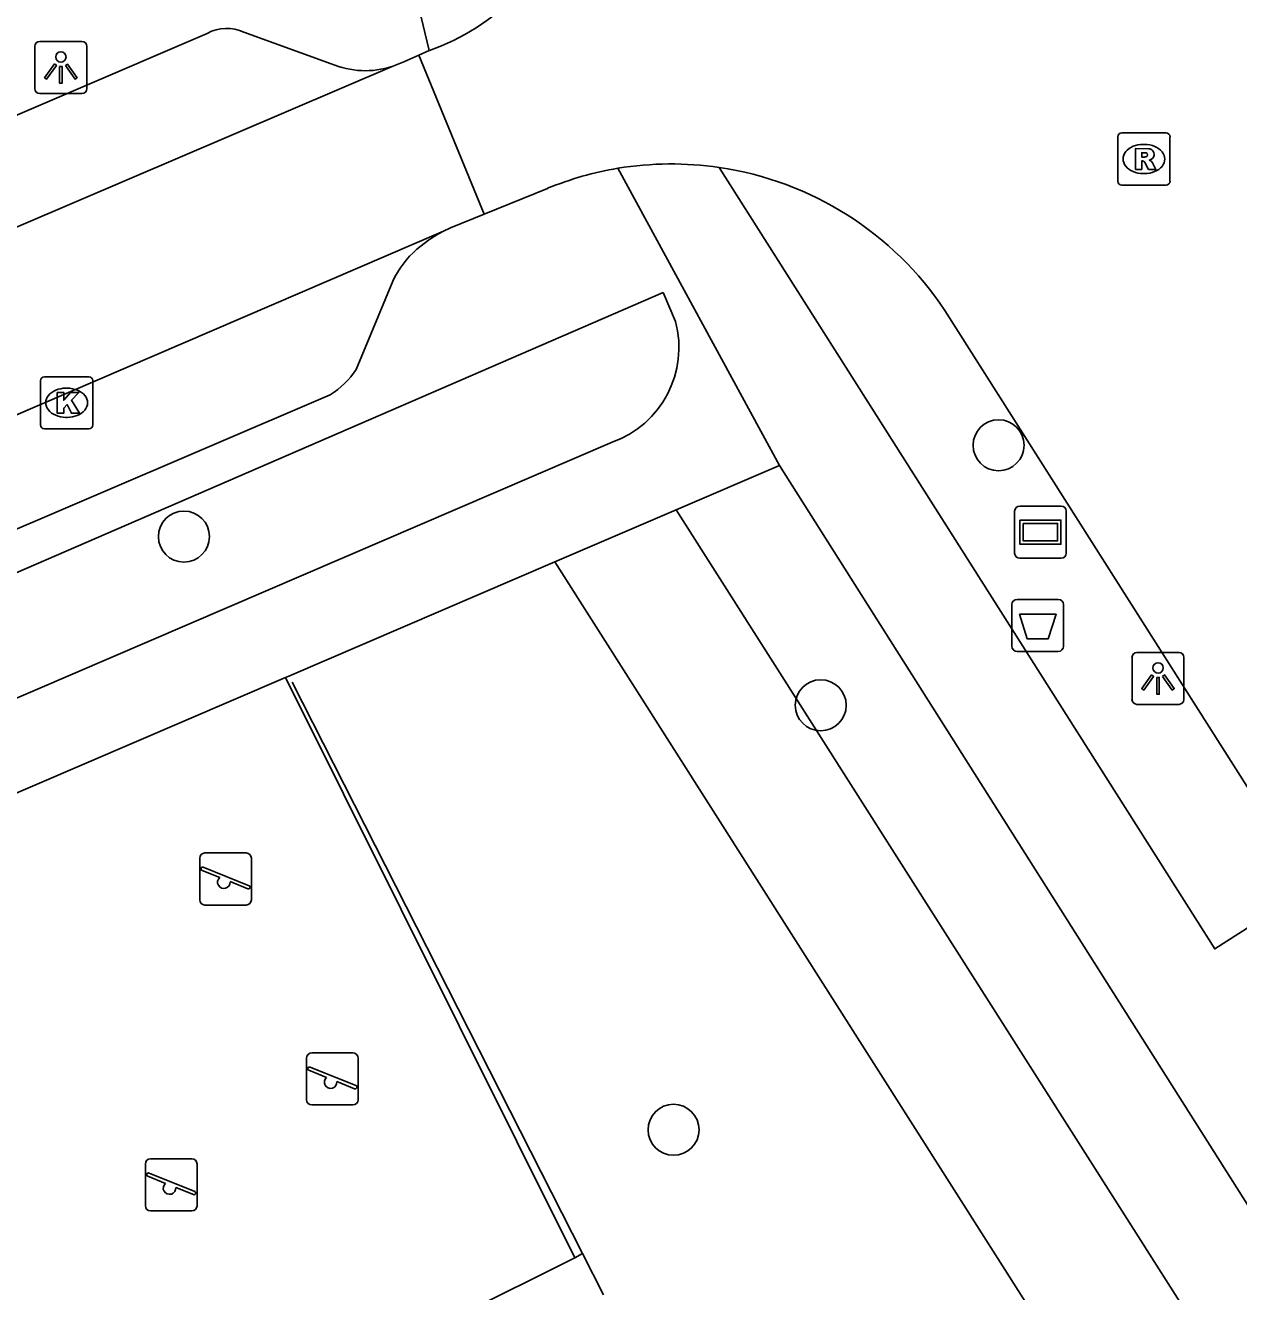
# Model space of a CAD drawing. Extents: x 162347 to 162868, y 381221 to 381813.
# Drawn here: x 162526.14 to 162549.42, y 381520.05 to 381544.34 of the extents above; entities that cross this region are included whole.
import ezdxf

# ---------------------------------------------------------------- set-up
doc = ezdxf.new("R2010")
doc.units = 0
for name, color, linetype in [('IMGEO_Afvalbak', 7, 'Continuous'), ('IMGEO_Boom', 7, 'Continuous'), ('IMGEO_Groenvoorziening', 7, 'Continuous'), ('IMGEO_Haag', 7, 'Continuous'), ('IMGEO_Hek', 7, 'Continuous'), ('IMGEO_Kolk', 7, 'Continuous'), ('IMGEO_Lichtpunt', 7, 'Continuous'), ('IMGEO_Rijbaan_lokaal_open', 7, 'Continuous'), ('IMGEO_Rioolput', 7, 'Continuous'), ('IMGEO_Speelvoorziening', 7, 'Continuous'), ('IMGEO_Straatnaambord', 7, 'Continuous'), ('IMGEO_Voetpad_open', 7, 'Continuous')]:
    doc.layers.add(name, color=color, linetype=linetype)

msp = doc.modelspace()

# ---------------------------------------------------------------- linework, layer by layer
at = {"layer": 'IMGEO_Afvalbak'}
for p, q in [((162545.168, 381533.328), (162545.958, 381533.328)), ((162545.958, 381533.328), (162545.168, 381533.328)), ((162545.068, 381532.428), (162545.068, 381533.228)), ((162545.068, 381533.228), (162545.068, 381532.428)), ((162546.058, 381533.228), (162546.058, 381532.428)), ((162546.058, 381532.428), (162546.058, 381533.228)), ((162545.958, 381532.328), (162545.168, 381532.328)), ((162545.168, 381532.328), (162545.958, 381532.328))]:
    msp.add_line(p, q, dxfattribs=at)
msp.add_lwpolyline([(162545.211, 381533.042), (162545.915, 381533.042), (162545.766, 381532.572), (162545.36, 381532.572), (162545.211, 381533.042)], dxfattribs=at)
for centre, start, end in [((162545.168, 381533.228), 90, 180), ((162545.168, 381533.228), 90, 180), ((162545.958, 381533.228), 0, 90), ((162545.958, 381533.228), 360, 90), ((162545.168, 381532.428), 180, 270), ((162545.168, 381532.428), 180, 270), ((162545.958, 381532.428), 270, 0), ((162545.958, 381532.428), 270, 0)]:
    msp.add_arc(centre, 0.1, start, end, dxfattribs=at)
at = {"layer": 'IMGEO_Boom'}
for centre in [(162544.812, 381536.284), (162529.185, 381534.533), (162541.401, 381531.296), (162538.577, 381523.151)]:
    msp.add_circle(centre, 0.489, dxfattribs=at)
at = {"layer": 'IMGEO_Groenvoorziening'}
for points in [[(162560.058, 381501.335), (162538.625, 381535.045)], [(162536.299, 381534.045), (162550.736, 381511.338)], [(162536.683, 381520.695), (162531.132, 381531.827)]]:
    msp.add_lwpolyline(points, dxfattribs=at)
at = {"layer": 'IMGEO_Haag'}
for points in [[(162536.683, 381520.695), (162514.4, 381509.584)], [(162537.232, 381519.984), (162536.829, 381520.777), (162536.683, 381520.695)]]:
    msp.add_lwpolyline(points, dxfattribs=at)
at = {"layer": 'IMGEO_Hek'}
msp.add_lwpolyline([(162536.829, 381520.777), (162531.26, 381531.739)], dxfattribs=at)
at = {"layer": 'IMGEO_Kolk'}
for p, q in [((162526.435, 381536.674), (162526.435, 381537.526)), ((162526.51, 381537.6), (162527.362, 381537.6)), ((162526.923, 381537.38), (162526.948, 381537.38)), ((162527.436, 381537.526), (162527.436, 381536.674)), ((162526.946, 381536.82), (162526.921, 381536.82)), ((162527.362, 381536.6), (162526.51, 381536.6))]:
    msp.add_line(p, q, dxfattribs=at)
for points in [[(162526.435, 381536.674), (162526.435, 381537.526)], [(162526.51, 381537.6), (162527.362, 381537.6)], [(162527.436, 381537.526), (162527.436, 381536.674)], [(162526.756, 381537.3), (162526.879, 381537.3), (162526.879, 381537.149), (162527.009, 381537.3), (162527.173, 381537.3), (162527.027, 381537.149), (162527.18, 381536.9), (162527.028, 381536.9), (162526.943, 381537.064), (162526.879, 381536.997), (162526.879, 381536.9), (162526.756, 381536.9), (162526.756, 381537.3)], [(162527.362, 381536.6), (162526.51, 381536.6)]]:
    msp.add_lwpolyline(points, dxfattribs=at)
for centre, start, end in [((162526.512, 381537.524), 91.552, 178.448), ((162526.512, 381537.524), 91.552, 178.448), ((162527.36, 381537.524), 1.552, 88.448), ((162527.36, 381537.524), 1.552, 88.448), ((162526.512, 381536.676), 181.552, 268.448), ((162526.512, 381536.676), 181.552, 268.448), ((162527.36, 381536.676), 271.552, 358.448), ((162527.36, 381536.676), 271.552, 358.448)]:
    msp.add_arc(centre, 0.0765, start, end, dxfattribs=at)
for centre, major_axis, ratio, start_param, end_param in [((162526.922, 381537.1), (-0.387, 0.002), 0.722429, 4.712389, 7.853982), ((162526.947, 381537.1), (-0.39, 0.002), 0.717154, 1.570796, 4.712389)]:
    msp.add_ellipse(centre, major_axis=major_axis, ratio=ratio, start_param=start_param, end_param=end_param, dxfattribs=at)
at = {"layer": 'IMGEO_Lichtpunt'}
for p, q in [((162526.326, 381543.936), (162526.326, 381543.129)), ((162526.326, 381543.936), (162526.326, 381543.129)), ((162527.228, 381544.031), (162526.42, 381544.031)), ((162527.228, 381544.031), (162526.42, 381544.031)), ((162527.322, 381543.129), (162527.322, 381543.936)), ((162527.322, 381543.129), (162527.322, 381543.936)), ((162526.42, 381543.035), (162527.228, 381543.035)), ((162526.42, 381543.035), (162527.228, 381543.035)), ((162548.274, 381532.31), (162547.466, 381532.31)), ((162548.274, 381532.31), (162547.466, 381532.31)), ((162547.372, 381532.215), (162547.372, 381531.408)), ((162547.372, 381532.215), (162547.372, 381531.408)), ((162548.368, 381531.408), (162548.368, 381532.215)), ((162548.368, 381531.408), (162548.368, 381532.215)), ((162547.466, 381531.314), (162548.274, 381531.314)), ((162547.466, 381531.314), (162548.274, 381531.314))]:
    msp.add_line(p, q, dxfattribs=at)
for points in [[(162526.7, 381543.6), (162526.739, 381543.572), (162526.551, 381543.31), (162526.513, 381543.337), (162526.7, 381543.6)], [(162526.802, 381543.552), (162526.849, 381543.552), (162526.849, 381543.23), (162526.802, 381543.23), (162526.802, 381543.552)], [(162526.912, 381543.572), (162526.95, 381543.599), (162527.137, 381543.337), (162527.098, 381543.309), (162526.912, 381543.572)], [(162547.746, 381531.879), (162547.785, 381531.851), (162547.597, 381531.589), (162547.559, 381531.616), (162547.746, 381531.879)], [(162547.848, 381531.831), (162547.895, 381531.831), (162547.895, 381531.509), (162547.848, 381531.509), (162547.848, 381531.831)], [(162547.958, 381531.851), (162547.996, 381531.878), (162548.183, 381531.616), (162548.144, 381531.588), (162547.958, 381531.851)]]:
    msp.add_lwpolyline(points, dxfattribs=at)
for centre in [(162526.825, 381543.734), (162547.871, 381532.013)]:
    msp.add_circle(centre, 0.0994, dxfattribs=at)
for centre, start, end in [((162526.42, 381543.936), 90, 180), ((162526.42, 381543.936), 90, 180), ((162527.228, 381543.936), 0, 90), ((162527.228, 381543.936), 0, 90), ((162526.42, 381543.129), 180, 270), ((162526.42, 381543.129), 180, 270), ((162527.228, 381543.129), 270, 0), ((162527.228, 381543.129), 270, 360), ((162547.466, 381532.215), 90, 180), ((162547.466, 381532.215), 90, 180), ((162548.274, 381532.215), 0, 90), ((162548.274, 381532.215), 0, 90), ((162547.466, 381531.408), 180, 270), ((162547.466, 381531.408), 180, 270), ((162548.274, 381531.408), 270, 0), ((162548.274, 381531.408), 270, 360)]:
    msp.add_arc(centre, 0.0946, start, end, dxfattribs=at)
at = {"layer": 'IMGEO_Rijbaan_lokaal_open'}
for points in [[(162533.181, 381543.553), (162533.404, 381543.643), (162533.689, 381543.768)], [(162533.689, 381543.768), (162533.893, 381543.857)], [(162534.943, 381540.72), (162533.689, 381543.768)], [(162533.181, 381543.553), (162501.836, 381530.146)], [(162534.943, 381540.72), (162536.16, 381541.214)], [(162534.166, 381540.393), (162534.297, 381540.457), (162534.943, 381540.72)], [(162495.993, 381523.971), (162534.166, 381540.393)], [(162543.779, 381538.873), (162550.129, 381528.868)]]:
    msp.add_lwpolyline(points, dxfattribs=at)
for centre, radius, start, end in [((162532.4, 381548.048), 4.449, 289.6131, 31.9854), ((162538.536, 381535.421), 6.262, 99.4118, 112.2998), ((162538.538, 381535.323), 6.359, 81.7128, 99.2898), ((162538.536, 381535.385), 6.298, 33.6335, 81.606)]:
    msp.add_arc(centre, radius, start, end, dxfattribs=at)
at = {"layer": 'IMGEO_Rioolput'}
for p, q in [((162547.174, 381542.277), (162548.026, 381542.277)), ((162547.099, 381541.351), (162547.099, 381542.203)), ((162547.587, 381542.057), (162547.612, 381542.057)), ((162548.1, 381542.203), (162548.1, 381541.351)), ((162547.61, 381541.497), (162547.585, 381541.497)), ((162548.026, 381541.277), (162547.174, 381541.277))]:
    msp.add_line(p, q, dxfattribs=at)
for points in [[(162547.174, 381542.277), (162548.026, 381542.277)], [(162547.099, 381541.351), (162547.099, 381542.203)], [(162547.688, 381541.975), (162547.436, 381541.977), (162547.436, 381541.577)], [(162548.1, 381542.203), (162548.1, 381541.351)], [(162547.436, 381541.577), (162547.56, 381541.577), (162547.56, 381541.739), (162547.571, 381541.739)], [(162547.614, 381541.896), (162547.56, 381541.896), (162547.56, 381541.815)], [(162547.56, 381541.815), (162547.612, 381541.815)], [(162547.618, 381541.71), (162547.689, 381541.577), (162547.829, 381541.577), (162547.764, 381541.703)], [(162548.026, 381541.277), (162547.174, 381541.277)]]:
    msp.add_lwpolyline(points, dxfattribs=at)
for centre, radius, start, end in [((162547.176, 381542.201), 0.0765, 91.552, 178.448), ((162547.176, 381542.201), 0.0765, 91.552, 178.448), ((162548.024, 381542.201), 0.0765, 1.552, 88.448), ((162548.024, 381542.201), 0.0765, 1.552, 88.448), ((162547.57, 381541.686), 0.0533, 26.0293, 88.6989), ((162547.596, 381542.004), 0.19, 274.7715, 282.9687), ((162547.62, 381541.8), 0.0964, 77.0061, 93.1865), ((162547.634, 381541.857), 0.0378, 276.6634, 79.6772), ((162547.687, 381541.865), 0.109, 350.3612, 89.416), ((162547.685, 381541.865), 0.112, 277.5842, 350.9817), ((162547.669, 381541.65), 0.108, 29.5134, 73.7905), ((162547.176, 381541.353), 0.0765, 181.552, 268.448), ((162547.176, 381541.353), 0.0765, 181.552, 268.448), ((162548.024, 381541.353), 0.0765, 271.552, 358.448), ((162548.024, 381541.353), 0.0765, 271.552, 358.448)]:
    msp.add_arc(centre, radius, start, end, dxfattribs=at)
for centre, major_axis, ratio, start_param, end_param in [((162547.586, 381541.777), (-0.387, 0.002), 0.722429, 4.712389, 7.853982), ((162547.611, 381541.777), (-0.39, 0.002), 0.717154, 1.570796, 4.712389)]:
    msp.add_ellipse(centre, major_axis=major_axis, ratio=ratio, start_param=start_param, end_param=end_param, dxfattribs=at)
at = {"layer": 'IMGEO_Speelvoorziening'}
for p, q in [((162529.589, 381528.463), (162530.379, 381528.463)), ((162530.379, 381528.463), (162529.589, 381528.463)), ((162529.489, 381527.563), (162529.489, 381528.363)), ((162529.489, 381528.363), (162529.489, 381527.563)), ((162529.558, 381528.188), (162530.434, 381527.835)), ((162530.479, 381528.363), (162530.479, 381527.563)), ((162530.479, 381527.563), (162530.479, 381528.363)), ((162529.872, 381527.991), (162529.533, 381528.128)), ((162530.41, 381527.775), (162530.07, 381527.912)), ((162530.379, 381527.463), (162529.589, 381527.463)), ((162529.589, 381527.463), (162530.379, 381527.463)), ((162531.537, 381523.728), (162531.537, 381524.528)), ((162531.537, 381524.528), (162531.537, 381523.728)), ((162531.637, 381524.628), (162532.427, 381524.628)), ((162532.427, 381524.628), (162531.637, 381524.628)), ((162532.527, 381524.528), (162532.527, 381523.728)), ((162532.527, 381523.728), (162532.527, 381524.528)), ((162531.92, 381524.156), (162531.581, 381524.293)), ((162531.606, 381524.353), (162532.482, 381524)), ((162532.458, 381523.94), (162532.118, 381524.077)), ((162532.427, 381523.628), (162531.637, 381523.628)), ((162531.637, 381523.628), (162532.427, 381523.628)), ((162528.547, 381522.595), (162529.337, 381522.595)), ((162529.337, 381522.595), (162528.547, 381522.595)), ((162528.447, 381521.695), (162528.447, 381522.495)), ((162528.447, 381522.495), (162528.447, 381521.695)), ((162528.516, 381522.32), (162529.392, 381521.967)), ((162529.437, 381522.495), (162529.437, 381521.695)), ((162529.437, 381521.695), (162529.437, 381522.495)), ((162528.83, 381522.123), (162528.491, 381522.26)), ((162529.368, 381521.907), (162529.028, 381522.044)), ((162529.337, 381521.595), (162528.547, 381521.595)), ((162528.547, 381521.595), (162529.337, 381521.595))]:
    msp.add_line(p, q, dxfattribs=at)
for centre, radius, start, end in [((162529.589, 381528.363), 0.1, 90, 180), ((162529.589, 381528.363), 0.1, 90, 180), ((162530.379, 381528.363), 0.1, 0, 90), ((162530.379, 381528.363), 0.1, 360, 90), ((162529.546, 381528.158), 0.0327, 68.078, 248.078), ((162529.951, 381527.901), 0.12, 130.9928, 5.1632), ((162530.422, 381527.805), 0.0327, 248.078, 68.078), ((162529.589, 381527.563), 0.1, 180, 270), ((162529.589, 381527.563), 0.1, 180, 270), ((162530.379, 381527.563), 0.1, 270, 0), ((162530.379, 381527.563), 0.1, 270, 0), ((162531.637, 381524.528), 0.1, 90, 180), ((162531.637, 381524.528), 0.1, 90, 180), ((162532.427, 381524.528), 0.1, 0, 90), ((162532.427, 381524.528), 0.1, 360, 90), ((162531.594, 381524.323), 0.0327, 68.078, 248.078), ((162531.999, 381524.066), 0.12, 130.9928, 5.1632), ((162532.47, 381523.97), 0.0327, 248.078, 68.078), ((162531.637, 381523.728), 0.1, 180, 270), ((162531.637, 381523.728), 0.1, 180, 270), ((162532.427, 381523.728), 0.1, 270, 0), ((162532.427, 381523.728), 0.1, 270, 0), ((162528.547, 381522.495), 0.1, 90, 180), ((162528.547, 381522.495), 0.1, 90, 180), ((162529.337, 381522.495), 0.1, 0, 90), ((162529.337, 381522.495), 0.1, 360, 90), ((162528.504, 381522.29), 0.0327, 68.078, 248.078), ((162528.909, 381522.033), 0.12, 130.9928, 5.1632), ((162529.38, 381521.937), 0.0327, 248.078, 68.078), ((162528.547, 381521.695), 0.1, 180, 270), ((162528.547, 381521.695), 0.1, 180, 270), ((162529.337, 381521.695), 0.1, 270, 0), ((162529.337, 381521.695), 0.1, 270, 0)]:
    msp.add_arc(centre, radius, start, end, dxfattribs=at)
at = {"layer": 'IMGEO_Straatnaambord'}
for p, q in [((162545.12, 381534.217), (162545.12, 381535.017)), ((162545.12, 381535.017), (162545.12, 381534.217)), ((162545.22, 381535.117), (162546.01, 381535.117)), ((162546.01, 381535.117), (162545.22, 381535.117)), ((162546.11, 381535.017), (162546.11, 381534.217)), ((162546.11, 381534.217), (162546.11, 381535.017)), ((162546.01, 381534.117), (162545.22, 381534.117)), ((162545.22, 381534.117), (162546.01, 381534.117))]:
    msp.add_line(p, q, dxfattribs=at)
for points in [[(162545.221, 381534.849), (162546.009, 381534.849), (162546.009, 381534.385), (162545.221, 381534.385), (162545.221, 381534.849)], [(162545.286, 381534.784), (162545.286, 381534.45), (162545.944, 381534.45), (162545.944, 381534.784), (162545.286, 381534.784)]]:
    msp.add_lwpolyline(points, dxfattribs=at)
for centre, start, end in [((162545.22, 381535.017), 90, 180), ((162545.22, 381535.017), 90, 180), ((162546.01, 381535.017), 0, 90), ((162546.01, 381535.017), 360, 90), ((162545.22, 381534.217), 180, 270), ((162545.22, 381534.217), 180, 270), ((162546.01, 381534.217), 270, 0), ((162546.01, 381534.217), 270, 0)]:
    msp.add_arc(centre, 0.1, start, end, dxfattribs=at)
at = {"layer": 'IMGEO_Voetpad_open'}
for points in [[(162533.893, 381543.857), (162532.638, 381549.091)], [(162503.672, 381533.049), (162529.63, 381544.187)], [(162530.338, 381544.212), (162532.01, 381543.605)], [(162537.512, 381541.598), (162540.608, 381535.896)], [(162550.801, 381527.797), (162548.96, 381526.62), (162539.455, 381541.615)], [(162533.879, 381540.219), (162533.655, 381540.044)], [(162533.19, 381539.431), (162532.49, 381537.737)], [(162537.402, 381536.341), (162524.096, 381530.629), (162523.23, 381532.652), (162538.381, 381539.216)], [(162538.381, 381539.216), (162538.617, 381538.661)], [(162531.993, 381537.251), (162499.714, 381523.434)], [(162538.625, 381535.045), (162540.608, 381535.896)], [(162540.608, 381535.896), (162561.375, 381503.089)], [(162536.299, 381534.045), (162538.625, 381535.045)], [(162531.132, 381531.827), (162531.201, 381531.856), (162536.299, 381534.045)], [(162508.217, 381521.986), (162531.132, 381531.827)]]:
    msp.add_lwpolyline(points, dxfattribs=at)
for centre, radius, start, end in [((162530.009, 381543.487), 0.796, 65.6062, 118.4384), ((162532.665, 381545.15), 1.679, 247.0214, 287.8933), ((162535.111, 381538.51), 2.107, 116.658, 125.7965), ((162534.877, 381538.634), 1.866, 130.9212, 154.7134), ((162536.742, 381538.165), 1.939, 289.8837, 14.8336), ((162531.086, 381538.676), 1.689, 302.4848, 326.2329)]:
    msp.add_arc(centre, radius, start, end, dxfattribs=at)

doc.saveas('drawing.dxf')
